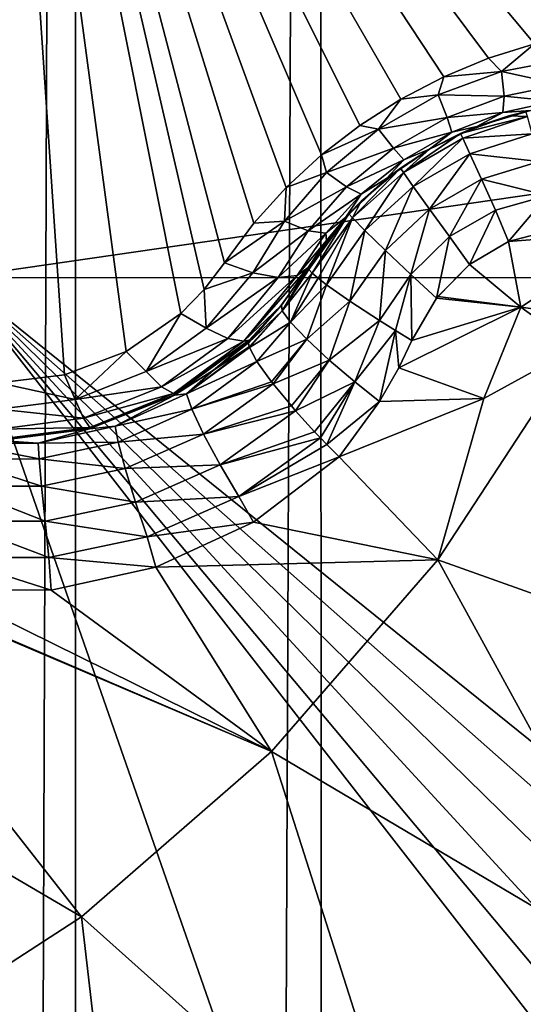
# Model space of a CAD drawing. Header units: metres. Extents: x -206 to 75, y -104 to 104.
# Tile 284 of 656: x -166.97 to -165.87, y 45.5 to 47.63. Entities that reach past the tile are written whole.
import ezdxf

# ---------------------------------------------------------------- set-up
doc = ezdxf.new("R2010")
doc.units = ezdxf.units.M
doc.layers.add('solid_01_1-CONSUMER_THERM_B_125288', color=7, linetype='CONTINUOUS')

msp = doc.modelspace()

# ---------------------------------------------------------------- linework, layer by layer
at = {"layer": 'solid_01_1-CONSUMER_THERM_B_125288'}
for points in [[(-107.910683, 47.194191, 1.5), (-106.887138, 47.939438, 1.5), (-200.514557, 74.966148, 1.5)], [(-108.467331, 46.871483, 1.5), (-107.910683, 47.194191, 1.5), (-200.514557, 74.966148, 1.5)], [(-109.048912, 46.586853, 1.5), (-108.467331, 46.871483, 1.5), (-200.514557, 74.966148, 1.5)], [(-109.651024, 46.343178, 1.5), (-109.048912, 46.586853, 1.5), (-200.514557, 74.966148, 1.5)], [(-110.268845, 46.142639, 1.5), (-109.651024, 46.343178, 1.5), (-200.514557, 74.966148, 1.5)], [(-110.897278, 45.986664, 1.5), (-110.268845, 46.142639, 1.5), (-200.514557, 74.966148, 1.5)], [(-111.53109, 45.875885, 1.5), (-110.897278, 45.986664, 1.5), (-200.514557, 74.966148, 1.5)], [(-112.794189, 45.78849, 1.5), (-111.53109, 45.875885, 1.5), (-200.514557, 74.966148, 1.5)], [(-168.100571, 58.189758, 1.5), (-112.794189, 45.78849, 1.5), (-200.514557, 74.966148, 1.5)], [(-167.342255, 63.920231), (-166.846649, 63.673542), (-167.323944, -63.978439)], [(-166.846649, 63.673542), (-166.8284, -63.731609), (-167.323944, -63.978439)], [(-166.846649, 63.673542), (-166.314148, 63.522121), (-166.8284, -63.731609)], [(-76.404617, 63.580017, 75.400002), (-185.604614, 63.572178, 75.400002), (-92.716316, 42.429672, 75.400002)], [(-185.604614, 63.572178, 75.400002), (-93.500069, 42.491352, 75.400002), (-92.716316, 42.429672, 75.400002)], [(-185.604614, 63.572178, 75.400002), (-168.500076, 42.491318, 75.400002), (-93.500069, 42.491352, 75.400002)], [(-166.314148, 63.522121), (-166.295959, -63.580036), (-166.8284, -63.731609)], [(-166.314148, 63.522121), (-165.762909, 63.471123), (-166.295959, -63.580036)], [(-165.762909, 63.471123), (-165.744736, -63.528877), (-166.295959, -63.580036)], [(-168.100571, 58.189758, 1.5), (-166.403046, 57.2313, 1.5), (-112.794189, 45.78849, 1.5)], [(-166.403046, 57.2313, 1.5), (-149.226578, 45.783272, 1.5), (-112.794189, 45.78849, 1.5)], [(-166.403046, 57.2313, 1.5), (-150.489685, 45.870308, 1.5), (-149.226578, 45.783272, 1.5)], [(-166.403046, 57.2313, 1.5), (-151.123535, 45.980904, 1.5), (-150.489685, 45.870308, 1.5)], [(-166.403046, 57.2313, 1.5), (-164.849518, 56.082249, 1.5), (-151.123535, 45.980904, 1.5)], [(-156.307755, 46.533585, 3.112886), (-165.784622, 54.967514, 2.826262), (-166.023544, 54.682697, 3.113388)], [(-156.576645, 46.213043, 3.325387), (-166.023544, 54.682697, 3.113388), (-166.29277, 54.361759, 3.325905)], [(-156.576645, 46.213043, 3.325387), (-156.307755, 46.533585, 3.112886), (-166.023544, 54.682697, 3.113388)], [(-156.866318, 45.867725, 3.455959), (-166.29277, 54.361759, 3.325905), (-166.582779, 54.016029, 3.45631)], [(-156.866318, 45.867725, 3.455959), (-156.576645, 46.213043, 3.325387), (-166.29277, 54.361759, 3.325905)], [(-156.866318, 45.867725, 3.455959), (-166.582779, 54.016029, 3.45631), (-166.881851, 53.659512, 3.5)], [(-156.866318, 45.867725, 3.455959), (-166.881851, 53.659512, 3.5), (-157.166565, 45.509792, 3.5)], [(-162.746674, 53.223858, 3.5), (-157.166565, 45.509792, 3.5), (-166.881851, 53.659512, 3.5)], [(-167.010834, 48.970943, 15.440842), (-166.564972, 47.048069, 16.580469), (-166.521042, 47.105957, 16.554106)], [(-166.45752, 47.192009, 16.516445), (-167.010834, 48.970943, 15.440842), (-166.521042, 47.105957, 16.554106)], [(-167.010834, 48.970943, 15.440842), (-167.010483, 46.845947, 16.667709), (-166.868439, 46.86314, 16.660555)], [(-167.010834, 48.970943, 15.440842), (-166.868439, 46.86314, 16.660555), (-166.734268, 46.913975, 16.63912)], [(-167.010834, 48.970943, 15.440842), (-166.734268, 46.913975, 16.63912), (-166.615784, 46.996307, 16.603491)], [(-167.010834, 48.970943, 15.440842), (-166.615784, 46.996307, 16.603491), (-166.564972, 47.048069, 16.580469)], [(-165.5681, 47.623787, 16.580477), (-165.497864, 47.641941, 16.603502), (-167.010834, 48.970943, 15.440842)], [(-165.640228, 47.614662, 16.554106), (-165.5681, 47.623787, 16.580477), (-167.010834, 48.970943, 15.440842)], [(-165.746521, 47.602646, 16.516438), (-165.640228, 47.614662, 16.554106), (-167.010834, 48.970943, 15.440842)], [(-165.848892, 47.580719, 16.486917), (-165.746521, 47.602646, 16.516438), (-167.010834, 48.970943, 15.440842)], [(-165.948288, 47.549557, 16.465431), (-165.848892, 47.580719, 16.486917), (-167.010834, 48.970943, 15.440842)], [(-166.045044, 47.509438, 16.452236), (-165.948288, 47.549557, 16.465431), (-167.010834, 48.970943, 15.440842)], [(-166.138611, 47.460678, 16.447765), (-166.045044, 47.509438, 16.452236), (-167.010834, 48.970943, 15.440842)], [(-166.227585, 47.404007, 16.452238), (-166.138611, 47.460678, 16.447765), (-167.010834, 48.970943, 15.440842)], [(-166.310699, 47.34024, 16.465435), (-166.227585, 47.404007, 16.452238), (-167.010834, 48.970943, 15.440842)], [(-166.387375, 47.269714, 16.486925), (-166.310699, 47.34024, 16.465435), (-167.010834, 48.970943, 15.440842)], [(-166.45752, 47.192009, 16.516445), (-166.387375, 47.269714, 16.486925), (-167.010834, 48.970943, 15.440842)], [(-167.103424, 47.073505, 69.900002), (-167.103546, 48.573505, 69.900002), (-156.75354, 48.574249, 69.900002)], [(-156.753433, 47.074249, 69.900002), (-167.103424, 47.073505, 69.900002), (-156.75354, 48.574249, 69.900002)], [(-165.92041, 47.520988, 16.492586), (-165.848892, 47.580719, 16.486917), (-165.948288, 47.549557, 16.465431)], [(-165.92041, 47.520988, 16.492586), (-165.783295, 47.547035, 16.53348), (-165.848892, 47.580719, 16.486917)], [(-165.92041, 47.520988, 16.492586), (-165.948288, 47.549557, 16.465431), (-166.045044, 47.509438, 16.452236)], [(-165.790878, 47.492661, 16.586802), (-165.783295, 47.547035, 16.53348), (-165.92041, 47.520988, 16.492586)], [(-166.057785, 47.470264, 16.47019), (-165.92041, 47.520988, 16.492586), (-166.045044, 47.509438, 16.452236)], [(-165.914841, 47.4678, 16.54734), (-165.92041, 47.520988, 16.492586), (-166.057785, 47.470264, 16.47019)], [(-165.790878, 47.492661, 16.586802), (-165.92041, 47.520988, 16.492586), (-165.914841, 47.4678, 16.54734)], [(-166.057785, 47.470264, 16.47019), (-166.045044, 47.509438, 16.452236), (-166.138611, 47.460678, 16.447765)], [(-165.790878, 47.492661, 16.586802), (-165.914841, 47.4678, 16.54734), (-165.805481, 47.456711, 16.652763)], [(-166.187057, 47.395634, 16.470165), (-166.057785, 47.470264, 16.47019), (-166.138611, 47.460678, 16.447765)], [(-166.038345, 47.421471, 16.525866), (-166.057785, 47.470264, 16.47019), (-166.187057, 47.395634, 16.470165)], [(-165.914841, 47.4678, 16.54734), (-166.057785, 47.470264, 16.47019), (-166.038345, 47.421471, 16.525866)], [(-166.187057, 47.395634, 16.470165), (-166.138611, 47.460678, 16.447765), (-166.227585, 47.404007, 16.452238)], [(-165.914841, 47.4678, 16.54734), (-166.038345, 47.421471, 16.525866), (-165.917542, 47.432281, 16.615078)], [(-165.914841, 47.4678, 16.54734), (-165.917542, 47.432281, 16.615078), (-165.805481, 47.456711, 16.652763)], [(-165.805481, 47.456711, 16.652763), (-165.917542, 47.432281, 16.615078), (-165.857666, 47.436436, 16.708683)], [(-166.038345, 47.421471, 16.525866), (-166.028137, 47.389694, 16.594744), (-165.917542, 47.432281, 16.615078)], [(-165.917542, 47.432281, 16.615078), (-166.028137, 47.389694, 16.594744), (-165.974014, 47.401524, 16.674841)], [(-165.857666, 47.436436, 16.708683), (-165.974014, 47.401524, 16.674841), (-165.867828, 47.434189, 18.188543)], [(-165.917542, 47.432281, 16.615078), (-165.974014, 47.401524, 16.674841), (-165.857666, 47.436436, 16.708683)], [(-165.974014, 47.401524, 16.674841), (-165.904633, 47.424809, 18.188999), (-165.867828, 47.434189, 18.188543)], [(-165.863541, 47.423046, 18.264479), (-165.867828, 47.434189, 18.188543), (-165.904633, 47.424809, 18.188999)], [(-166.038345, 47.421471, 16.525866), (-166.187057, 47.395634, 16.470165), (-166.154526, 47.354393, 16.525846)], [(-166.038345, 47.421471, 16.525866), (-166.154526, 47.354393, 16.525846), (-166.028137, 47.389694, 16.594744)], [(-165.863541, 47.423046, 18.264479), (-165.904633, 47.424809, 18.188999), (-166.009384, 47.386642, 18.189608)], [(-165.974014, 47.401524, 16.674841), (-166.009384, 47.386642, 18.189608), (-165.904633, 47.424809, 18.188999)], [(-165.863541, 47.423046, 18.264479), (-166.009384, 47.386642, 18.189608), (-166.004501, 47.376438, 18.263954)], [(-165.85347, 47.386059, 18.338661), (-165.863541, 47.423046, 18.264479), (-166.004501, 47.376438, 18.263954)], [(-166.187057, 47.395634, 16.470165), (-166.227585, 47.404007, 16.452238), (-166.310699, 47.34024, 16.465435)], [(-166.299728, 47.301991, 16.492533), (-166.187057, 47.395634, 16.470165), (-166.310699, 47.34024, 16.465435)], [(-166.154526, 47.354393, 16.525846), (-166.187057, 47.395634, 16.470165), (-166.299728, 47.301991, 16.492533)], [(-166.154526, 47.354393, 16.525846), (-166.132126, 47.329655, 16.59473), (-166.028137, 47.389694, 16.594744)], [(-166.009384, 47.386642, 18.189608), (-166.076111, 47.352436, 18.189676), (-166.133041, 47.302139, 18.263954)], [(-166.004501, 47.376438, 18.263954), (-166.009384, 47.386642, 18.189608), (-166.133041, 47.302139, 18.263954)], [(-166.028137, 47.389694, 16.594744), (-166.132126, 47.329655, 16.59473), (-166.076096, 47.352444, 16.664267)], [(-166.076096, 47.352444, 16.664267), (-166.076111, 47.352436, 18.189676), (-166.009384, 47.386642, 18.189608)], [(-165.974014, 47.401524, 16.674841), (-166.076096, 47.352444, 16.664267), (-166.009384, 47.386642, 18.189608)], [(-166.028137, 47.389694, 16.594744), (-166.076096, 47.352444, 16.664267), (-165.974014, 47.401524, 16.674841)], [(-165.85347, 47.386059, 18.338661), (-166.004501, 47.376438, 18.263954), (-165.989014, 47.342705, 18.337484)], [(-165.838379, 47.32555, 18.397263), (-165.85347, 47.386059, 18.338661), (-165.989014, 47.342705, 18.337484)], [(-166.004501, 47.376438, 18.263954), (-166.133041, 47.302139, 18.263954), (-166.111542, 47.271877, 18.337484)], [(-165.989014, 47.342705, 18.337484), (-166.004501, 47.376438, 18.263954), (-166.111542, 47.271877, 18.337484)], [(-166.154526, 47.354393, 16.525846), (-166.299728, 47.301991, 16.492533), (-166.256439, 47.270557, 16.5473)], [(-166.154526, 47.354393, 16.525846), (-166.256439, 47.270557, 16.5473), (-166.132126, 47.329655, 16.59473)], [(-166.076096, 47.352444, 16.664267), (-166.169617, 47.288548, 16.674843), (-166.076111, 47.352436, 18.189676)], [(-166.132126, 47.329655, 16.59473), (-166.169617, 47.288548, 16.674843), (-166.076096, 47.352444, 16.664267)], [(-166.169617, 47.288548, 16.674843), (-166.13945, 47.31147, 18.189608), (-166.076111, 47.352436, 18.189676)], [(-166.076111, 47.352436, 18.189676), (-166.13945, 47.31147, 18.189608), (-166.133041, 47.302139, 18.263954)], [(-165.989014, 47.342705, 18.337484), (-166.111542, 47.271877, 18.337484), (-166.076355, 47.222691, 18.395987)], [(-165.963959, 47.287655, 18.395985), (-165.989014, 47.342705, 18.337484), (-166.076355, 47.222691, 18.395987)], [(-165.838379, 47.32555, 18.397263), (-165.989014, 47.342705, 18.337484), (-165.963959, 47.287655, 18.395985)], [(-166.299728, 47.301991, 16.492533), (-166.310699, 47.34024, 16.465435), (-166.387375, 47.269714, 16.486925)], [(-166.256439, 47.270557, 16.5473), (-166.224335, 47.255127, 16.615053), (-166.132126, 47.329655, 16.59473)], [(-166.132126, 47.329655, 16.59473), (-166.224335, 47.255127, 16.615053), (-166.169617, 47.288548, 16.674843)], [(-165.820831, 47.251858, 18.430731), (-165.838379, 47.32555, 18.397263), (-165.963959, 47.287655, 18.395985)], [(-166.3909, 47.196194, 16.533426), (-166.299728, 47.301991, 16.492533), (-166.387375, 47.269714, 16.486925)], [(-166.256439, 47.270557, 16.5473), (-166.299728, 47.301991, 16.492533), (-166.3909, 47.196194, 16.533426)], [(-166.13945, 47.31147, 18.189608), (-166.224457, 47.240093, 18.188999), (-166.243774, 47.203289, 18.264473)], [(-166.133041, 47.302139, 18.263954), (-166.13945, 47.31147, 18.189608), (-166.243774, 47.203289, 18.264473)], [(-166.133041, 47.302139, 18.263954), (-166.243774, 47.203289, 18.264473), (-166.216751, 47.176086, 18.338661)], [(-166.169617, 47.288548, 16.674843), (-166.224457, 47.240093, 18.188999), (-166.13945, 47.31147, 18.189608)], [(-166.111542, 47.271877, 18.337484), (-166.133041, 47.302139, 18.263954), (-166.216751, 47.176086, 18.338661)], [(-166.169617, 47.288548, 16.674843), (-166.257996, 47.205223, 16.708687), (-166.224457, 47.240093, 18.188999)], [(-166.224335, 47.255127, 16.615053), (-166.257996, 47.205223, 16.708687), (-166.169617, 47.288548, 16.674843)], [(-165.963959, 47.287655, 18.395985), (-166.076355, 47.222691, 18.395987), (-166.033356, 47.162819, 18.430349)], [(-165.933548, 47.220516, 18.430347), (-165.963959, 47.287655, 18.395985), (-166.033356, 47.162819, 18.430349)], [(-165.820831, 47.251858, 18.430731), (-165.963959, 47.287655, 18.395985), (-165.933548, 47.220516, 18.430347)], [(-166.3909, 47.196194, 16.533426), (-166.387375, 47.269714, 16.486925), (-166.45752, 47.192009, 16.516445)], [(-166.256439, 47.270557, 16.5473), (-166.3909, 47.196194, 16.533426), (-166.339996, 47.175564, 16.586765)], [(-166.256439, 47.270557, 16.5473), (-166.339996, 47.175564, 16.586765), (-166.224335, 47.255127, 16.615053)], [(-166.111542, 47.271877, 18.337484), (-166.216751, 47.176086, 18.338661), (-166.17186, 47.13279, 18.397264)], [(-166.076355, 47.222691, 18.395987), (-166.111542, 47.271877, 18.337484), (-166.17186, 47.13279, 18.397264)], [(-166.339996, 47.175564, 16.586765), (-166.301559, 47.170246, 16.652752), (-166.224335, 47.255127, 16.615053)], [(-166.224335, 47.255127, 16.615053), (-166.301559, 47.170246, 16.652752), (-166.257996, 47.205223, 16.708687)], [(-166.257996, 47.205223, 16.708687), (-166.251282, 47.212566, 18.188536), (-166.224457, 47.240093, 18.188999)], [(-166.224457, 47.240093, 18.188999), (-166.251282, 47.212566, 18.188536), (-166.243774, 47.203289, 18.264473)], [(-165.820831, 47.251858, 18.430731), (-165.933548, 47.220516, 18.430347), (-165.905319, 47.151974, 18.439516)], [(-165.820831, 47.251858, 18.430731), (-165.905319, 47.151974, 18.439516), (-165.80835, 47.177505, 18.438215)], [(-166.076355, 47.222691, 18.395987), (-166.17186, 47.13279, 18.397264), (-166.11676, 47.080788, 18.430729)], [(-166.033356, 47.162819, 18.430349), (-166.076355, 47.222691, 18.395987), (-166.11676, 47.080788, 18.430729)], [(-165.933548, 47.220516, 18.430347), (-166.033356, 47.162819, 18.430349), (-165.98999, 47.102634, 18.439503)], [(-165.933548, 47.220516, 18.430347), (-165.98999, 47.102634, 18.439503), (-165.905319, 47.151974, 18.439516)], [(-166.3909, 47.196194, 16.533426), (-166.521042, 47.105957, 16.554106), (-166.459869, 47.084049, 16.587652)], [(-166.3909, 47.196194, 16.533426), (-166.45752, 47.192009, 16.516445), (-166.521042, 47.105957, 16.554106)], [(-166.339996, 47.175564, 16.586765), (-166.3909, 47.196194, 16.533426), (-166.459869, 47.084049, 16.587652)], [(-166.251282, 47.212566, 18.188536), (-166.339844, 47.09589, 16.770613), (-166.339844, 47.09589, 18.184393)], [(-166.300079, 47.154205, 16.735821), (-166.339844, 47.09589, 16.770613), (-166.251282, 47.212566, 18.188536)], [(-166.251282, 47.212566, 18.188536), (-166.339844, 47.09589, 18.184393), (-166.338379, 47.091621, 18.225876)], [(-166.251282, 47.212566, 18.188536), (-166.338379, 47.091621, 18.225876), (-166.331024, 47.083824, 18.266209)], [(-166.243774, 47.203289, 18.264473), (-166.251282, 47.212566, 18.188536), (-166.331024, 47.083824, 18.266209)], [(-166.243774, 47.203289, 18.264473), (-166.331024, 47.083824, 18.266209), (-166.317993, 47.072727, 18.304218)], [(-166.243774, 47.203289, 18.264473), (-166.317993, 47.072727, 18.304218), (-166.299652, 47.058632, 18.338903)], [(-166.301559, 47.170246, 16.652752), (-166.300079, 47.154205, 16.735821), (-166.257996, 47.205223, 16.708687)], [(-166.257996, 47.205223, 16.708687), (-166.300079, 47.154205, 16.735821), (-166.251282, 47.212566, 18.188536)], [(-166.216751, 47.176086, 18.338661), (-166.243774, 47.203289, 18.264473), (-166.299652, 47.058632, 18.338903)], [(-166.339996, 47.175564, 16.586765), (-166.459869, 47.084049, 16.587652), (-166.404449, 47.074223, 16.639467)], [(-166.339996, 47.175564, 16.586765), (-166.404449, 47.074223, 16.639467), (-166.301559, 47.170246, 16.652752)], [(-166.301559, 47.170246, 16.652752), (-166.404449, 47.074223, 16.639467), (-166.363724, 47.078415, 16.701927)], [(-166.301559, 47.170246, 16.652752), (-166.363724, 47.078415, 16.701927), (-166.300079, 47.154205, 16.735821)], [(-166.216751, 47.176086, 18.338661), (-166.299652, 47.058632, 18.338903), (-166.249161, 47.023067, 18.394554)], [(-166.17186, 47.13279, 18.397264), (-166.216751, 47.176086, 18.338661), (-166.249161, 47.023067, 18.394554)], [(-165.80835, 47.177505, 18.438215), (-165.905319, 47.151974, 18.439516), (-165.632019, 47.173561, 18.426382)], [(-165.905319, 47.151974, 18.439516), (-165.878082, 47.009602, 18.426445), (-165.632019, 47.173561, 18.426382)], [(-165.666229, 46.980785, 18.393749), (-165.632019, 47.173561, 18.426382), (-165.878082, 47.009602, 18.426445)], [(-166.300079, 47.154205, 16.735821), (-166.363724, 47.078415, 16.701927), (-166.339844, 47.09589, 16.770613)], [(-166.033356, 47.162819, 18.430349), (-166.11676, 47.080788, 18.430729), (-166.061264, 47.029282, 18.438087)], [(-166.033356, 47.162819, 18.430349), (-166.061264, 47.029282, 18.438087), (-165.98999, 47.102634, 18.439503)], [(-165.905319, 47.151974, 18.439516), (-165.98999, 47.102634, 18.439503), (-165.878082, 47.009602, 18.426445)], [(-166.17186, 47.13279, 18.397264), (-166.249161, 47.023067, 18.394554), (-166.185196, 46.981094, 18.42696)], [(-166.11676, 47.080788, 18.430729), (-166.17186, 47.13279, 18.397264), (-166.185196, 46.981094, 18.42696)], [(-166.564972, 47.048069, 16.580469), (-166.459869, 47.084049, 16.587652), (-166.521042, 47.105957, 16.554106)], [(-166.479111, 46.935947, 16.764364), (-166.398804, 47.012623, 16.79689), (-166.339844, 47.09589, 16.770613)], [(-166.363724, 47.078415, 16.701927), (-166.479111, 46.935947, 16.764364), (-166.339844, 47.09589, 16.770613)], [(-166.339844, 47.09589, 18.184393), (-166.339844, 47.09589, 16.770613), (-166.398804, 47.012623, 16.79689)], [(-166.397293, 47.014507, 18.172403), (-166.339844, 47.09589, 18.184393), (-166.398804, 47.012623, 16.79689)], [(-166.396317, 47.001633, 18.237627), (-166.339844, 47.09589, 18.184393), (-166.397293, 47.014507, 18.172403)], [(-166.396317, 47.001633, 18.237627), (-166.338379, 47.091621, 18.225876), (-166.339844, 47.09589, 18.184393)], [(-166.396317, 47.001633, 18.237627), (-166.331024, 47.083824, 18.266209), (-166.338379, 47.091621, 18.225876)], [(-165.98999, 47.102634, 18.439503), (-166.061264, 47.029282, 18.438087), (-166.058624, 47.032768, 18.438204)], [(-165.98999, 47.102634, 18.439503), (-166.058624, 47.032768, 18.438204), (-165.878082, 47.009602, 18.426445)], [(-167.103424, 47.073505, 63.5), (-165.500076, 42.481216, 63.5), (-168.500076, 42.481216, 63.5)], [(-167.103424, 47.073505, 63.5), (-156.753433, 47.074249, 63.5), (-165.106583, 45.464462, 63.5)], [(-156.753433, 47.074249, 69.900002), (-156.753433, 47.074249, 63.5), (-167.103424, 47.073505, 63.5)], [(-156.753433, 47.074249, 69.900002), (-167.103424, 47.073505, 63.5), (-167.103424, 47.073505, 69.900002)], [(-167.103424, 47.073505, 63.5), (-165.47821, 44.98558, 63.5), (-165.500076, 42.481216, 63.5)], [(-167.103424, 47.073505, 63.5), (-165.106583, 45.464462, 63.5), (-165.226608, 45.415161, 63.5)], [(-167.103424, 47.073505, 63.5), (-165.226608, 45.415161, 63.5), (-165.330109, 45.336449, 63.5)], [(-167.103424, 47.073505, 63.5), (-165.330109, 45.336449, 63.5), (-165.409821, 45.233662, 63.5)], [(-167.103424, 47.073505, 63.5), (-165.409821, 45.233662, 63.5), (-165.460236, 45.114159, 63.5)], [(-167.103424, 47.073505, 63.5), (-165.460236, 45.114159, 63.5), (-165.47821, 44.98558, 63.5)], [(-166.564972, 47.048069, 16.580469), (-166.560608, 46.964436, 16.640184), (-166.459869, 47.084049, 16.587652)], [(-166.459869, 47.084049, 16.587652), (-166.560608, 46.964436, 16.640184), (-166.404449, 47.074223, 16.639467)], [(-166.404449, 47.074223, 16.639467), (-166.560608, 46.964436, 16.640184), (-166.514114, 46.941723, 16.696571)], [(-166.514114, 46.941723, 16.696571), (-166.479111, 46.935947, 16.764364), (-166.363724, 47.078415, 16.701927)], [(-166.404449, 47.074223, 16.639467), (-166.514114, 46.941723, 16.696571), (-166.363724, 47.078415, 16.701927)], [(-166.378159, 46.977402, 18.304127), (-166.331024, 47.083824, 18.266209), (-166.396317, 47.001633, 18.237627)], [(-166.378159, 46.977402, 18.304127), (-166.317993, 47.072727, 18.304218), (-166.331024, 47.083824, 18.266209)], [(-166.378159, 46.977402, 18.304127), (-166.299652, 47.058632, 18.338903), (-166.317993, 47.072727, 18.304218)], [(-166.11676, 47.080788, 18.430729), (-166.185196, 46.981094, 18.42696), (-166.150284, 46.959114, 18.433228)], [(-166.11676, 47.080788, 18.430729), (-166.150284, 46.959114, 18.433228), (-166.114716, 46.937294, 18.432564)], [(-166.11676, 47.080788, 18.430729), (-166.114716, 46.937294, 18.432564), (-166.061264, 47.029282, 18.438087)], [(-166.564972, 47.048069, 16.580469), (-166.615784, 46.996307, 16.603491), (-166.560608, 46.964436, 16.640184)], [(-166.342896, 46.940556, 18.36202), (-166.299652, 47.058632, 18.338903), (-166.378159, 46.977402, 18.304127)], [(-166.342896, 46.940556, 18.36202), (-166.249161, 47.023067, 18.394554), (-166.299652, 47.058632, 18.338903)], [(-166.293991, 46.895229, 18.402061), (-166.249161, 47.023067, 18.394554), (-166.342896, 46.940556, 18.36202)], [(-166.293991, 46.895229, 18.402061), (-166.185196, 46.981094, 18.42696), (-166.249161, 47.023067, 18.394554)], [(-166.061264, 47.029282, 18.438087), (-166.114716, 46.937294, 18.432564), (-165.878082, 47.009602, 18.426445)], [(-166.058624, 47.032768, 18.438204), (-166.061264, 47.029282, 18.438087), (-165.878082, 47.009602, 18.426445)], [(-166.479111, 46.935947, 16.764364), (-166.46759, 46.938114, 16.819864), (-166.398804, 47.012623, 16.79689)], [(-166.397293, 47.014507, 18.172403), (-166.467697, 46.938019, 18.155281), (-166.469421, 46.93232, 18.193224)], [(-166.396317, 47.001633, 18.237627), (-166.397293, 47.014507, 18.172403), (-166.469421, 46.93232, 18.193224)], [(-166.396317, 47.001633, 18.237627), (-166.469421, 46.93232, 18.193224), (-166.467545, 46.923912, 18.225767)], [(-166.397293, 47.014507, 18.172403), (-166.46759, 46.938114, 16.819864), (-166.467697, 46.938019, 18.155281)], [(-166.397293, 47.014507, 18.172403), (-166.398804, 47.012623, 16.79689), (-166.46759, 46.938114, 16.819864)], [(-166.396317, 47.001633, 18.237627), (-166.467545, 46.923912, 18.225767), (-166.46701, 46.922466, 18.230299)], [(-166.378159, 46.977402, 18.304127), (-166.396317, 47.001633, 18.237627), (-166.46701, 46.922466, 18.230299)], [(-166.114716, 46.937294, 18.432564), (-166.143066, 46.87841, 18.426382), (-165.878082, 47.009602, 18.426445)], [(-165.958923, 46.811733, 18.393747), (-165.878082, 47.009602, 18.426445), (-166.143066, 46.87841, 18.426382)], [(-165.958923, 46.811733, 18.393747), (-165.757202, 46.922256, 18.393747), (-165.878082, 47.009602, 18.426445)], [(-165.757202, 46.922256, 18.393747), (-165.666229, 46.980785, 18.393749), (-165.878082, 47.009602, 18.426445)], [(-166.615784, 46.996307, 16.603491), (-166.734268, 46.913975, 16.63912), (-166.69133, 46.870197, 16.679874)], [(-166.615784, 46.996307, 16.603491), (-166.69133, 46.870197, 16.679874), (-166.560608, 46.964436, 16.640184)], [(-166.238754, 46.847988, 18.4196), (-166.185196, 46.981094, 18.42696), (-166.293991, 46.895229, 18.402061)], [(-166.238754, 46.847988, 18.4196), (-166.150284, 46.959114, 18.433228), (-166.185196, 46.981094, 18.42696)], [(-166.514114, 46.941723, 16.696571), (-166.560608, 46.964436, 16.640184), (-166.69133, 46.870197, 16.679874)], [(-166.378159, 46.977402, 18.304127), (-166.46701, 46.922466, 18.230299), (-166.450684, 46.892105, 18.297047)], [(-166.342896, 46.940556, 18.36202), (-166.378159, 46.977402, 18.304127), (-166.450684, 46.892105, 18.297047)], [(-166.238754, 46.847988, 18.4196), (-166.185028, 46.804993, 18.416172), (-166.150284, 46.959114, 18.433228)], [(-166.150284, 46.959114, 18.433228), (-166.185028, 46.804993, 18.416172), (-166.143066, 46.87841, 18.426382)], [(-166.150284, 46.959114, 18.433228), (-166.143066, 46.87841, 18.426382), (-166.114716, 46.937294, 18.432564)], [(-166.514114, 46.941723, 16.696571), (-166.69133, 46.870197, 16.679874), (-166.657608, 46.836746, 16.739866)], [(-166.514114, 46.941723, 16.696571), (-166.657608, 46.836746, 16.739866), (-166.479111, 46.935947, 16.764364)], [(-166.657608, 46.836746, 16.739866), (-166.632095, 46.82243, 16.810575), (-166.479111, 46.935947, 16.764364)], [(-166.632095, 46.82243, 16.810575), (-166.629257, 46.81945, 16.855482), (-166.46759, 46.938114, 16.819864)], [(-166.479111, 46.935947, 16.764364), (-166.632095, 46.82243, 16.810575), (-166.46759, 46.938114, 16.819864)], [(-166.46759, 46.938114, 16.819864), (-166.629257, 46.81945, 16.855482), (-166.467697, 46.938019, 18.155281)], [(-166.629257, 46.81945, 16.855482), (-166.544968, 46.873367, 18.138412), (-166.467697, 46.938019, 18.155281)], [(-166.469421, 46.93232, 18.193224), (-166.467697, 46.938019, 18.155281), (-166.544968, 46.873367, 18.138412)], [(-166.342896, 46.940556, 18.36202), (-166.450684, 46.892105, 18.297047), (-166.41893, 46.847736, 18.352715)], [(-166.342896, 46.940556, 18.36202), (-166.41893, 46.847736, 18.352715), (-166.415634, 46.843494, 18.356619)], [(-166.293991, 46.895229, 18.402061), (-166.342896, 46.940556, 18.36202), (-166.415634, 46.843494, 18.356619)], [(-166.734268, 46.913975, 16.63912), (-166.868439, 46.86314, 16.660555), (-166.844772, 46.809608, 16.704678)], [(-166.734268, 46.913975, 16.63912), (-166.844772, 46.809608, 16.704678), (-166.69133, 46.870197, 16.679874)], [(-166.603699, 46.822178, 18.198986), (-166.467545, 46.923912, 18.225767), (-166.544968, 46.873367, 18.138412)], [(-166.46701, 46.922466, 18.230299), (-166.467545, 46.923912, 18.225767), (-166.603699, 46.822178, 18.198986)], [(-166.450684, 46.892105, 18.297047), (-166.46701, 46.922466, 18.230299), (-166.603699, 46.822178, 18.198986)], [(-166.467545, 46.923912, 18.225767), (-166.469421, 46.93232, 18.193224), (-166.544968, 46.873367, 18.138412)], [(-166.058731, 46.461555, 18.299147), (-165.757202, 46.922256, 18.393747), (-165.958923, 46.811733, 18.393747)], [(-165.082169, 46.114197, 17.982168), (-165.757202, 46.922256, 18.393747), (-166.058731, 46.461555, 18.299147)], [(-166.293991, 46.895229, 18.402061), (-166.415634, 46.843494, 18.356619), (-166.376053, 46.795551, 18.388723)], [(-166.293991, 46.895229, 18.402061), (-166.376053, 46.795551, 18.388723), (-166.366898, 46.785065, 18.393162)], [(-166.238754, 46.847988, 18.4196), (-166.293991, 46.895229, 18.402061), (-166.366898, 46.785065, 18.393162)], [(-166.603699, 46.822178, 18.198986), (-166.544968, 46.873367, 18.138412), (-166.62944, 46.819347, 18.124289)], [(-166.629257, 46.81945, 16.855482), (-166.62944, 46.819347, 18.124289), (-166.544968, 46.873367, 18.138412)], [(-166.592041, 46.7887, 18.270639), (-166.450684, 46.892105, 18.297047), (-166.603699, 46.822178, 18.198986)], [(-166.41893, 46.847736, 18.352715), (-166.450684, 46.892105, 18.297047), (-166.592041, 46.7887, 18.270639)], [(-166.185028, 46.804993, 18.416172), (-165.958923, 46.811733, 18.393747), (-166.143066, 46.87841, 18.426382)], [(-166.868439, 46.86314, 16.660555), (-167.010483, 46.845947, 16.667709), (-166.844772, 46.809608, 16.704678)], [(-166.657608, 46.836746, 16.739866), (-166.69133, 46.870197, 16.679874), (-166.844772, 46.809608, 16.704678)], [(-167.010483, 46.845947, 16.667709), (-167.010513, 46.78867, 16.713123), (-166.844772, 46.809608, 16.704678)], [(-166.657608, 46.836746, 16.739866), (-166.844772, 46.809608, 16.704678), (-166.826981, 46.768948, 16.767015)], [(-166.657608, 46.836746, 16.739866), (-166.826981, 46.768948, 16.767015), (-166.632095, 46.82243, 16.810575)], [(-166.415634, 46.843494, 18.356619), (-166.41893, 46.847736, 18.352715), (-166.592041, 46.7887, 18.270639)], [(-166.566544, 46.734707, 18.330465), (-166.415634, 46.843494, 18.356619), (-166.592041, 46.7887, 18.270639)], [(-166.376053, 46.795551, 18.388723), (-166.415634, 46.843494, 18.356619), (-166.566544, 46.734707, 18.330465)], [(-166.238754, 46.847988, 18.4196), (-166.366898, 46.785065, 18.393162), (-166.325607, 46.739765, 18.402845)], [(-166.238754, 46.847988, 18.4196), (-166.325607, 46.739765, 18.402845), (-166.313187, 46.72673, 18.402803)], [(-166.238754, 46.847988, 18.4196), (-166.313187, 46.72673, 18.402803), (-166.298965, 46.712097, 18.401197)], [(-166.238754, 46.847988, 18.4196), (-166.298965, 46.712097, 18.401197), (-166.185028, 46.804993, 18.416172)], [(-166.826981, 46.768948, 16.767015), (-166.844772, 46.809608, 16.704678), (-167.010513, 46.78867, 16.713123)], [(-166.826981, 46.768948, 16.767015), (-166.813492, 46.748894, 16.839619), (-166.632095, 46.82243, 16.810575)], [(-166.758591, 46.751488, 18.180346), (-166.62944, 46.819347, 18.124289), (-166.81424, 46.745823, 18.105028)], [(-166.81369, 46.745968, 16.876986), (-166.81424, 46.745823, 18.105028), (-166.62944, 46.819347, 18.124289)], [(-166.629257, 46.81945, 16.855482), (-166.81369, 46.745968, 16.876986), (-166.62944, 46.819347, 18.124289)], [(-166.813492, 46.748894, 16.839619), (-166.81369, 46.745968, 16.876986), (-166.629257, 46.81945, 16.855482)], [(-166.632095, 46.82243, 16.810575), (-166.813492, 46.748894, 16.839619), (-166.629257, 46.81945, 16.855482)], [(-166.758591, 46.751488, 18.180346), (-166.603699, 46.822178, 18.198986), (-166.62944, 46.819347, 18.124289)], [(-166.592041, 46.7887, 18.270639), (-166.603699, 46.822178, 18.198986), (-166.758591, 46.751488, 18.180346)], [(-166.185028, 46.804993, 18.416172), (-166.272263, 46.685513, 18.393747), (-165.958923, 46.811733, 18.393747)], [(-166.058731, 46.461555, 18.299147), (-165.958923, 46.811733, 18.393747), (-166.272263, 46.685513, 18.393747)], [(-166.826981, 46.768948, 16.767015), (-167.010513, 46.78867, 16.713123), (-167.010513, 46.745453, 16.776278)], [(-166.751801, 46.717171, 18.252228), (-166.592041, 46.7887, 18.270639), (-166.758591, 46.751488, 18.180346)], [(-166.566544, 46.734707, 18.330465), (-166.592041, 46.7887, 18.270639), (-166.751801, 46.717171, 18.252228)], [(-166.366898, 46.785065, 18.393162), (-166.376053, 46.795551, 18.388723), (-166.566544, 46.734707, 18.330465)], [(-166.298965, 46.712097, 18.401197), (-166.272263, 46.685513, 18.393747), (-166.185028, 46.804993, 18.416172)], [(-166.826981, 46.768948, 16.767015), (-167.010513, 46.745453, 16.776278), (-166.813492, 46.748894, 16.839619)], [(-166.530396, 46.667694, 18.367188), (-166.366898, 46.785065, 18.393162), (-166.566544, 46.734707, 18.330465)], [(-166.325607, 46.739765, 18.402845), (-166.366898, 46.785065, 18.393162), (-166.530396, 46.667694, 18.367188)], [(-166.813492, 46.748894, 16.839619), (-167.010513, 46.72337, 16.849543), (-166.81369, 46.745968, 16.876986)], [(-167.010513, 46.745453, 16.776278), (-167.010513, 46.72337, 16.849543), (-166.813492, 46.748894, 16.839619)], [(-167.010513, 46.72337, 16.849543), (-167.009766, 46.720943, 16.884211), (-166.81369, 46.745968, 16.876986)], [(-166.925201, 46.715225, 18.170753), (-166.81424, 46.745823, 18.105028), (-167.010513, 46.720943, 18.098503)], [(-167.009766, 46.720943, 16.884211), (-167.010513, 46.720943, 18.098503), (-166.81424, 46.745823, 18.105028)], [(-166.81369, 46.745968, 16.876986), (-167.009766, 46.720943, 16.884211), (-166.81424, 46.745823, 18.105028)], [(-166.925201, 46.715225, 18.170753), (-166.758591, 46.751488, 18.180346), (-166.81424, 46.745823, 18.105028)], [(-166.751801, 46.717171, 18.252228), (-166.758591, 46.751488, 18.180346), (-166.925201, 46.715225, 18.170753)], [(-166.736343, 46.659695, 18.312248), (-166.566544, 46.734707, 18.330465), (-166.751801, 46.717171, 18.252228)], [(-166.530396, 46.667694, 18.367188), (-166.566544, 46.734707, 18.330465), (-166.736343, 46.659695, 18.312248)], [(-166.325607, 46.739765, 18.402845), (-166.530396, 46.667694, 18.367188), (-166.313187, 46.72673, 18.402803)], [(-166.530396, 46.667694, 18.367188), (-166.490143, 46.599274, 18.376822), (-166.313187, 46.72673, 18.402803)], [(-166.298965, 46.712097, 18.401197), (-166.313187, 46.72673, 18.402803), (-166.490143, 46.599274, 18.376822)], [(-167.098038, 46.680557, 18.242765), (-166.922974, 46.680584, 18.242765), (-167.095825, 46.715202, 18.170753)], [(-167.095825, 46.715202, 18.170753), (-166.925201, 46.715225, 18.170753), (-167.010513, 46.720943, 18.098503)], [(-166.922974, 46.680584, 18.242765), (-166.925201, 46.715225, 18.170753), (-167.095825, 46.715202, 18.170753)], [(-166.922974, 46.680584, 18.242765), (-166.751801, 46.717171, 18.252228), (-166.925201, 46.715225, 18.170753)], [(-166.736343, 46.659695, 18.312248), (-166.751801, 46.717171, 18.252228), (-166.922974, 46.680584, 18.242765)], [(-166.298965, 46.712097, 18.401197), (-166.490143, 46.599274, 18.376822), (-166.272263, 46.685513, 18.393747)], [(-167.103195, 46.621376, 18.302893), (-166.917801, 46.621403, 18.302893), (-167.098038, 46.680557, 18.242765)], [(-166.917801, 46.621403, 18.302893), (-166.922974, 46.680584, 18.242765), (-167.098038, 46.680557, 18.242765)], [(-166.917801, 46.621403, 18.302893), (-166.736343, 46.659695, 18.312248), (-166.922974, 46.680584, 18.242765)], [(-166.490143, 46.599274, 18.376822), (-166.458069, 46.543842, 18.365675), (-166.272263, 46.685513, 18.393747)], [(-166.058731, 46.461555, 18.299147), (-166.272263, 46.685513, 18.393747), (-166.458069, 46.543842, 18.365675)], [(-166.714142, 46.586926, 18.349087), (-166.736343, 46.659695, 18.312248), (-166.917801, 46.621403, 18.302893)], [(-166.714142, 46.586926, 18.349087), (-166.530396, 46.667694, 18.367188), (-166.736343, 46.659695, 18.312248)], [(-166.714142, 46.586926, 18.349087), (-166.490143, 46.599274, 18.376822), (-166.530396, 46.667694, 18.367188)], [(-167.110672, 46.545692, 18.3398), (-166.910309, 46.545723, 18.3398), (-167.103195, 46.621376, 18.302893)], [(-166.910309, 46.545723, 18.3398), (-166.917801, 46.621403, 18.302893), (-167.103195, 46.621376, 18.302893)], [(-166.910309, 46.545723, 18.3398), (-166.714142, 46.586926, 18.349087), (-166.917801, 46.621403, 18.302893)], [(-166.714142, 46.586926, 18.349087), (-166.689224, 46.511559, 18.358753), (-166.490143, 46.599274, 18.376822)], [(-166.490143, 46.599274, 18.376822), (-166.689224, 46.511559, 18.358753), (-166.458069, 46.543842, 18.365675)], [(-166.910309, 46.545723, 18.3398), (-166.689224, 46.511559, 18.358753), (-166.714142, 46.586926, 18.349087)], [(-167.110672, 46.545692, 18.3398), (-167.11908, 46.466763, 18.349483), (-166.901871, 46.466793, 18.349483)], [(-167.110672, 46.545692, 18.3398), (-166.901871, 46.466793, 18.349483), (-166.910309, 46.545723, 18.3398)], [(-166.910309, 46.545723, 18.3398), (-166.901871, 46.466793, 18.349483), (-166.689224, 46.511559, 18.358753)], [(-166.689224, 46.511559, 18.358753), (-166.669998, 46.445915, 18.34621), (-166.458069, 46.543842, 18.365675)], [(-166.058731, 46.461555, 18.299147), (-166.458069, 46.543842, 18.365675), (-166.669998, 46.445915, 18.34621)], [(-166.689224, 46.511559, 18.358753), (-166.901871, 46.466793, 18.349483), (-166.669998, 46.445915, 18.34621)], [(-166.83165, 45.687717, 18.055836), (-167.460648, 46.489449, 18.354897), (-167.804611, 46.25798, 18.246771)], [(-166.419495, 46.046432, 18.185575), (-167.356995, 46.447876, 18.346622), (-167.460648, 46.489449, 18.354897)], [(-166.83165, 45.687717, 18.055836), (-166.419495, 46.046432, 18.185575), (-167.460648, 46.489449, 18.354897)], [(-167.11908, 46.466763, 18.349483), (-167.129715, 46.396942, 18.336468), (-166.897263, 46.396313, 18.336336)], [(-166.901871, 46.466793, 18.349483), (-167.11908, 46.466763, 18.349483), (-166.897263, 46.396313, 18.336336)], [(-166.901871, 46.466793, 18.349483), (-166.897263, 46.396313, 18.336336), (-166.669998, 46.445915, 18.34621)], [(-166.419495, 46.046432, 18.185575), (-167.129715, 46.396942, 18.336468), (-167.356995, 46.447876, 18.346622)], [(-166.419495, 46.046432, 18.185575), (-166.669998, 46.445915, 18.34621), (-166.897263, 46.396313, 18.336336)], [(-166.419495, 46.046432, 18.185575), (-166.058731, 46.461555, 18.299147), (-166.669998, 46.445915, 18.34621)], [(-165.548157, 45.530319, 17.835474), (-166.058731, 46.461555, 18.299147), (-166.419495, 46.046432, 18.185575)], [(-165.548157, 45.530319, 17.835474), (-165.082169, 46.114197, 17.982168), (-166.058731, 46.461555, 18.299147)], [(-166.419495, 46.046432, 18.185575), (-166.897263, 46.396313, 18.336336), (-167.129715, 46.396942, 18.336468)], [(-167.287247, 45.39233, 17.912428), (-166.83165, 45.687717, 18.055836), (-167.804611, 46.25798, 18.246771)], [(-166.094467, 45.028778, 17.6635), (-166.419495, 46.046432, 18.185575), (-166.83165, 45.687717, 18.055836)], [(-166.094467, 45.028778, 17.6635), (-165.548157, 45.530319, 17.835474), (-166.419495, 46.046432, 18.185575)], [(-166.708038, 44.621578, 17.470364), (-166.83165, 45.687717, 18.055836), (-167.287247, 45.39233, 17.912428)], [(-166.708038, 44.621578, 17.470364), (-166.094467, 45.028778, 17.6635), (-166.83165, 45.687717, 18.055836)], [(-166.094467, 45.028778, 17.6635), (-165.018982, 44.750717, 17.260666), (-165.548157, 45.530319, 17.835474)]]:
    msp.add_3dface(points, dxfattribs=at)

doc.saveas('drawing.dxf')
